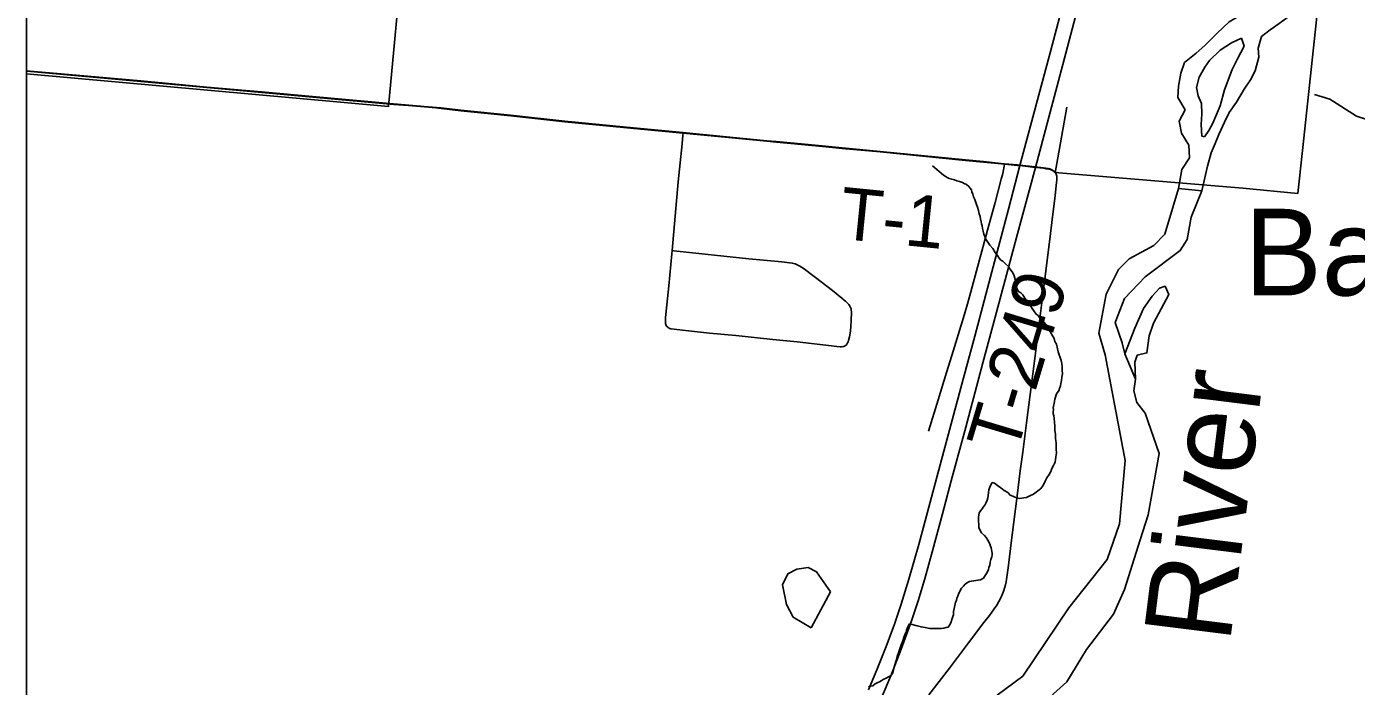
# Model space of a CAD drawing. Extents: x 0 to 1134, y 0 to 440.
# Drawn here: x 832.764 to 834.215, y 356.493 to 357.213 of the extents above; entities that cross this region are included whole.
import ezdxf

# ---------------------------------------------------------------- set-up
doc = ezdxf.new("R2010")
doc.units = 0
for name, color, linetype in [('GM_X_City_Street', 7, 'Continuous'), ('GM_X_Major_River', 7, 'Continuous'), ('GM_X_Major_River_Text', 7, 'Continuous'), ('GM_X_Minor_Lake', 7, 'Continuous'), ('GM_X_Minor_Lake_Text', 7, 'Continuous'), ('GM_X_Minor_River', 7, 'Continuous'), ('GM_X_State_Route', 7, 'Continuous'), ('GM_X_Township_Road', 7, 'Continuous'), ('GM_X_Township_Road_Text', 7, 'Continuous'), ('GM_X_Unincorporated', 7, 'Continuous'), ('SH_Cut_Line', 7, 'Continuous')]:
    doc.layers.add(name, color=color, linetype=linetype)

msp = doc.modelspace()

# ---------------------------------------------------------------- linework, layer by layer
at = {"layer": 'GM_X_City_Street'}
msp.add_line((833.8861, 357.0538), (833.8988, 357.1255), dxfattribs=at)
at = {"layer": 'GM_X_Major_River'}
msp.add_lwpolyline([(832.7638, 358.1701), (832.7638, 357.1619), (833.1587, 357.1262), (833.2522, 358.1261)], close=True, dxfattribs=at)
for points in [[(834.0206, 357.0367), (834.0056, 356.9868), (833.9939, 356.9743), (833.967, 356.9598), (833.9553, 356.9484), (833.9417, 356.9214), (833.9338, 356.8788), (833.9408, 356.8551), (833.9625, 356.7396), (833.9562, 356.6704), (833.9427, 356.6317), (833.9011, 356.5789), (833.8507, 356.5041), (833.8228, 356.4836)], [(834.0462, 357.0343), (834.0345, 357.0054), (834.0301, 356.9809), (834.0226, 356.9689), (833.9843, 356.9404), (833.9617, 356.9167), (833.9516, 356.8905), (833.9593, 356.8682), (833.9621, 356.856)], [(833.9621, 356.856), (833.9732, 356.8843), (833.9824, 356.9057), (833.9918, 356.9192), (833.9999, 356.9278), (834.006, 356.9299), (834.01, 356.9211), (833.9934, 356.8896), (833.9886, 356.876), (833.9863, 356.8571), (833.9757, 356.8546), (833.9729, 356.8471), (833.9739, 356.8284)], [(833.9621, 356.856), (833.9739, 356.8286)], [(833.9739, 356.8284), (833.972, 356.8156), (833.9751, 356.803), (833.9843, 356.7913), (833.9995, 356.7473), (833.9875, 356.6805), (833.9789, 356.6531), (833.9619, 356.5989), (833.9499, 356.5719), (833.9204, 356.5333), (833.8987, 356.4982), (833.8734, 356.475)]]:
    msp.add_lwpolyline(points, dxfattribs=at)
at = {"layer": 'GM_X_Minor_Lake'}
msp.add_line((834.0206, 357.0367), (834.0462, 357.0343), dxfattribs=at)
for points in [[(834.1815, 357.2742), (834.1522, 357.2687), (834.141, 357.2602), (834.1263, 357.2444), (834.1144, 357.2359), (834.101, 357.23), (834.0884, 357.2261), (834.0761, 357.2186), (834.063, 357.2063), (834.0494, 357.1928), (834.0398, 357.1846), (834.0271, 357.1742), (834.0231, 357.1625), (834.0206, 357.1484), (834.02, 357.1359), (834.0278, 357.1225), (834.0215, 357.1104), (834.024, 357.0971), (834.0318, 357.084), (834.0327, 357.0703), (834.0245, 357.0575), (834.0206, 357.0367)], [(834.0462, 357.0343), (834.0523, 357.0612), (834.0564, 357.0756), (834.0607, 357.0858), (834.0647, 357.0956), (834.071, 357.1092), (834.0761, 357.1198), (834.0839, 357.1311), (834.0924, 357.145), (834.0991, 357.1555), (834.1042, 357.1653), (834.1082, 357.1801), (834.1076, 357.19), (834.1112, 357.2025), (834.1208, 357.2099), (834.1305, 357.217), (834.1424, 357.2256), (834.1535, 357.233), (834.1794, 357.251)], [(834.0895, 357.2009), (834.0784, 357.1958), (834.0661, 357.1876), (834.0545, 357.1764), (834.0495, 357.1693), (834.0432, 357.1583), (834.0404, 357.147), (834.0421, 357.1378), (834.0458, 357.1294), (834.046, 357.1184), (834.0454, 357.1066), (834.046, 357.094), (834.049, 357.0932), (834.0537, 357.1), (834.058, 357.1079)], [(834.058, 357.1079), (834.0663, 357.1268), (834.0708, 357.1446), (834.0791, 357.1665), (834.085, 357.1782), (834.0924, 357.1921), (834.0895, 357.2009)], [(833.6409, 356.5964), (833.6257, 356.618), (833.6167, 356.6228), (833.6042, 356.6211), (833.5946, 356.616), (833.5887, 356.604), (833.5928, 356.5826), (833.6001, 356.5688), (833.62, 356.557)], [(833.62, 356.557), (833.6409, 356.5964)]]:
    msp.add_lwpolyline(points, dxfattribs=at)
at = {"layer": 'GM_X_Minor_River'}
for points in [[(834.1691, 357.1394), (834.1857, 357.1343), (834.215, 357.1155), (834.2353, 357.109), (834.2563, 357.1135), (834.2778, 357.1275), (834.2977, 357.1347), (834.3204, 357.152), (834.3316, 357.1643), (834.3519, 357.1742), (834.3921, 357.1722), (834.4261, 357.1647), (834.4584, 357.1682), (834.4887, 357.1832), (834.5677, 357.2438), (834.6326, 357.2846), (834.6571, 357.2951), (834.6697, 357.3021), (834.7275, 357.3241), (834.742, 357.3325)], [(833.807, 356.9931), (833.8063, 356.9958), (833.8056, 356.9981), (833.8052, 357.0003), (833.8045, 357.0034), (833.8042, 357.0061), (833.8031, 357.0091), (833.8024, 357.0125), (833.8013, 357.0164), (833.8002, 357.0194), (833.7991, 357.0225), (833.7984, 357.0248), (833.7969, 357.0275), (833.7962, 357.0305), (833.7951, 357.0332), (833.7948, 357.0351), (833.7918, 357.0389), (833.7892, 357.0409), (833.7869, 357.0421), (833.785, 357.0432), (833.7816, 357.0444), (833.779, 357.0452), (833.7764, 357.046), (833.7733, 357.0468), (833.7703, 357.0477), (833.7681, 357.0488), (833.7662, 357.05), (833.7643, 357.0512), (833.7521, 357.0616)], [(833.8475, 356.6984), (833.8498, 356.6987), (833.8521, 356.6991), (833.8548, 356.6994), (833.8586, 356.7012), (833.8624, 356.7031), (833.8701, 356.7086), (833.872, 356.7109), (833.8736, 356.7139), (833.8752, 356.7173), (833.8771, 356.7207), (833.8795, 356.7244), (833.8814, 356.7278), (833.8826, 356.7308), (833.8842, 356.7342), (833.8853, 356.7365), (833.8861, 356.7384), (833.8865, 356.7403), (833.887, 356.7437), (833.8874, 356.7479), (833.8871, 356.7517), (833.8872, 356.7555), (833.8872, 356.7589), (833.8869, 356.7612), (833.8865, 356.7642), (833.8866, 356.768), (833.8859, 356.773), (833.8856, 356.7771), (833.8853, 356.7813), (833.885, 356.7855), (833.8846, 356.7886), (833.8839, 356.7909), (833.884, 356.7931), (833.8844, 356.7954), (833.884, 356.7973), (833.8844, 356.7992), (833.8849, 356.8019), (833.8853, 356.8045), (833.8857, 356.8068), (833.8865, 356.809), (833.8873, 356.8113), (833.8881, 356.8132), (833.89, 356.8158), (833.8908, 356.8185), (833.892, 356.8211), (833.8924, 356.8238), (833.8929, 356.8272), (833.8933, 356.8306), (833.8941, 356.8344), (833.8938, 356.8382), (833.8938, 356.842), (833.8935, 356.8458), (833.8928, 356.8488), (833.8895, 356.8584), (833.8885, 356.8618), (833.8874, 356.8668), (833.8859, 356.8695), (833.8852, 356.8729), (833.8841, 356.8748), (833.883, 356.8767), (833.8808, 356.8806), (833.8793, 356.8825), (833.8778, 356.8856), (833.876, 356.8882), (833.8737, 356.8909), (833.8715, 356.8933), (833.8689, 356.896), (833.8674, 356.8979), (833.8655, 356.8994), (833.8629, 356.9033), (833.8611, 356.9056), (833.8592, 356.9087), (833.8574, 356.9113), (833.8551, 356.914), (833.8529, 356.9171), (833.8507, 356.9206), (833.8488, 356.9229), (833.8462, 356.9241), (833.8447, 356.9268), (833.844, 356.9287), (833.8432, 356.9306), (833.8429, 356.9336), (833.8426, 356.9374), (833.8415, 356.9412), (833.8404, 356.9439), (833.8393, 356.9458), (833.8367, 356.9489), (833.8352, 356.9516), (833.8318, 356.9543), (833.8289, 356.9574), (833.827, 356.9586), (833.8251, 356.9605), (833.8233, 356.9636), (833.8207, 356.9667), (833.8181, 356.9713), (833.8147, 356.9747), (833.8099, 356.9824), (833.8092, 356.9843), (833.8084, 356.987), (833.8074, 356.9901), (833.807, 356.9931)], [(833.7063, 356.5046), (833.7086, 356.5073), (833.7094, 356.5092), (833.7102, 356.5126), (833.711, 356.5167), (833.7126, 356.5213), (833.7138, 356.5258), (833.715, 356.5296), (833.7166, 356.5341), (833.7182, 356.5386), (833.7198, 356.5428), (833.721, 356.5466), (833.7226, 356.5504), (833.7234, 356.5522), (833.7238, 356.5545), (833.7246, 356.5564), (833.7257, 356.5587), (833.7273, 356.5613), (833.7356, 356.5593), (833.7398, 356.558), (833.7443, 356.5572), (833.7492, 356.5564), (833.7542, 356.5563), (833.7583, 356.5562), (833.7621, 356.5562), (833.7648, 356.5565), (833.7671, 356.5572), (833.7694, 356.5579), (833.7709, 356.5598), (833.7721, 356.5625), (833.7733, 356.5662), (833.7745, 356.5693), (833.7753, 356.5711), (833.7753, 356.573), (833.7753, 356.5749), (833.7758, 356.578), (833.7766, 356.5814), (833.7774, 356.5852), (833.7786, 356.587), (833.779, 356.5893), (833.7798, 356.5916), (833.7806, 356.5938), (833.7822, 356.5972), (833.7841, 356.6003), (833.786, 356.6025), (833.788, 356.6047), (833.7903, 356.6066), (833.7926, 356.6077), (833.7948, 356.6081), (833.7975, 356.6084), (833.7994, 356.6087), (833.8021, 356.6091), (833.8047, 356.6094), (833.8078, 356.6113), (833.809, 356.6131), (833.8105, 356.6154), (833.8121, 356.6176), (833.8133, 356.6207), (833.8137, 356.6229), (833.8149, 356.6256), (833.8153, 356.6286), (833.8161, 356.6316), (833.8169, 356.6347), (833.8173, 356.6366), (833.8174, 356.6385), (833.8163, 356.6442), (833.8156, 356.6461), (833.8149, 356.6488), (833.8126, 356.6526), (833.8108, 356.6557), (833.8089, 356.658), (833.8059, 356.6607), (833.8041, 356.6641), (833.803, 356.6664), (833.8027, 356.6695), (833.8023, 356.6737), (833.8024, 356.6778), (833.8032, 356.6824), (833.8048, 356.6846), (833.8064, 356.6869), (833.8075, 356.6888), (833.8095, 356.691), (833.811, 356.694), (833.8118, 356.6963), (833.8126, 356.6989), (833.813, 356.7016), (833.8135, 356.7046), (833.8139, 356.7077), (833.8147, 356.7107), (833.8159, 356.7133), (833.8174, 356.7156), (833.8201, 356.7148), (833.8231, 356.7125), (833.8268, 356.7097), (833.8306, 356.707), (833.8343, 356.7047), (833.837, 356.702), (833.84, 356.7008), (833.8422, 356.6996), (833.8441, 356.6988), (833.8475, 356.6984)], [(833.6825, 356.4925), (833.6848, 356.4932), (833.6871, 356.4936), (833.6898, 356.4958), (833.6925, 356.4973), (833.6944, 356.498), (833.6963, 356.4991), (833.6986, 356.5006), (833.7017, 356.5021), (833.7044, 356.5035), (833.7063, 356.5046)]]:
    msp.add_lwpolyline(points, dxfattribs=at)
at = {"layer": 'GM_X_State_Route'}
for points in [[(833.8477, 357.0617), (833.8811, 357.1863), (833.9077, 357.2872), (833.9168, 357.3218), (833.9246, 357.3575), (833.9364, 357.4277), (833.9534, 357.5527), (833.9542, 357.5582), (833.9591, 357.595), (833.9683, 357.6648), (833.9733, 357.7037), (833.9743, 357.713), (833.9849, 357.7916), (833.9949, 357.8701), (834.0086, 357.9724), (834.0166, 358.036), (834.0247, 358.1058), (834.0343, 358.1972), (834.0477, 358.3151), (834.0596, 358.4209), (834.0706, 358.5184), (834.0777, 358.5791), (834.0849, 358.6392), (834.0945, 358.7277)], [(833.8645, 357.0598), (833.8978, 357.1845), (833.919, 357.2648)], [(833.6825, 356.4894), (833.6923, 356.5129), (833.7018, 356.5366), (833.7108, 356.5611), (833.7181, 356.5829), (833.7266, 356.6102), (833.7372, 356.6479), (833.7565, 356.7199), (833.7858, 356.8285), (833.7984, 356.8753), (833.8156, 356.9402), (833.8288, 356.9893), (833.8352, 357.014), (833.8477, 357.0617)], [(833.6975, 356.4823), (833.7068, 356.5046), (833.718, 356.5336), (833.7292, 356.5645), (833.7369, 356.5875), (833.7443, 356.6118), (833.7524, 356.6411), (833.7631, 356.6814), (833.7727, 356.7174), (833.7887, 356.7761), (833.8072, 356.8464), (833.8206, 356.8962), (833.8441, 356.9831), (833.8645, 357.0598)]]:
    msp.add_lwpolyline(points, dxfattribs=at)
at = {"layer": 'GM_X_Township_Road'}
for p, q in [((833.6358, 357.0823), (833.6575, 357.0801)), ((833.8477, 357.0617), (833.8645, 357.0598))]:
    msp.add_line(p, q, dxfattribs=at)
for points in [[(832.7638, 357.1648), (832.7722, 357.1641), (832.8885, 357.1535), (832.9605, 357.1468), (833.0204, 357.1417), (833.0841, 357.1358), (833.1645, 357.1285), (833.1804, 357.1272)], [(833.1804, 357.1272), (833.2024, 357.1254), (833.2102, 357.1246)], [(833.2102, 357.1246), (833.2161, 357.124), (833.2377, 357.1216), (833.2921, 357.1162), (833.3512, 357.1096), (833.4264, 357.1023), (833.4801, 357.0971)], [(833.4682, 356.9689), (833.4748, 357.044), (833.4791, 357.0856), (833.4799, 357.0948), (833.4801, 357.0971)], [(833.4801, 357.0971), (833.5716, 357.0882), (833.5821, 357.0873), (833.6092, 357.0848), (833.6358, 357.0823)], [(833.6575, 357.0801), (833.6616, 357.0798), (833.6953, 357.0766), (833.7884, 357.0674), (833.808, 357.0654), (833.8241, 357.0639), (833.8309, 357.0633)], [(833.748, 356.7717), (833.7585, 356.8061), (833.7676, 356.8357), (833.7733, 356.8543), (833.7861, 356.8959), (833.7898, 356.9083), (833.7931, 356.9197), (833.8015, 356.9508), (833.8134, 356.9952), (833.8205, 357.0215), (833.8272, 357.0469), (833.8289, 357.0531), (833.8298, 357.0571), (833.8306, 357.061), (833.8309, 357.0633)], [(833.8309, 357.0633), (833.8451, 357.0619), (833.8477, 357.0617)], [(833.7483, 356.4839), (833.7708, 356.513), (833.7917, 356.5406), (833.8083, 356.5627), (833.8143, 356.5705), (833.8197, 356.5778), (833.8224, 356.5819), (833.8246, 356.5856), (833.8268, 356.5897), (833.8288, 356.5941), (833.8302, 356.5976), (833.831, 356.6003), (833.832, 356.604), (833.8327, 356.6071), (833.8347, 356.6224), (833.8389, 356.6557), (833.8446, 356.7013), (833.848, 356.7284), (833.8507, 356.7487), (833.8548, 356.7807), (833.8642, 356.8539), (833.8713, 356.9094), (833.8779, 356.9611), (833.881, 356.9876), (833.884, 357.0116), (833.886, 357.0288), (833.8876, 357.0436), (833.8879, 357.0459), (833.888, 357.0472), (833.888, 357.0487), (833.8879, 357.0495), (833.8878, 357.0503), (833.8876, 357.0511), (833.8871, 357.0522), (833.8867, 357.053), (833.8861, 357.0538)], [(833.8645, 357.0598), (833.8736, 357.0588), (833.8764, 357.0583), (833.8791, 357.0579), (833.8806, 357.0575), (833.8819, 357.0571), (833.8831, 357.0565), (833.8839, 357.056), (833.8849, 357.0553), (833.8855, 357.0545), (833.8861, 357.0538)], [(833.4618, 356.8872), (833.4614, 356.8881), (833.4611, 356.8893), (833.4609, 356.8906), (833.4608, 356.8916), (833.4608, 356.8927), (833.461, 356.8957), (833.4644, 356.9303), (833.4656, 356.9421), (833.4678, 356.9655), (833.4682, 356.9689)], [(833.4682, 356.9689), (833.4702, 356.9686), (833.552, 356.9598), (833.5877, 356.9566), (833.5962, 356.9557), (833.5992, 356.9552), (833.6007, 356.9548), (833.6026, 356.9543), (833.6047, 356.9534), (833.6074, 356.952), (833.6092, 356.9509), (833.611, 356.9497), (833.6246, 356.9394), (833.643, 356.9253), (833.6533, 356.9169), (833.656, 356.9146), (833.6574, 356.9135), (833.6587, 356.9123), (833.6611, 356.9099), (833.6617, 356.909), (833.6622, 356.9082), (833.6629, 356.9068), (833.6634, 356.9052), (833.6637, 356.9039), (833.6639, 356.9022), (833.6636, 356.8923), (833.6632, 356.8864), (833.6627, 356.881), (833.6618, 356.8749), (833.6608, 356.8708), (833.6603, 356.8693), (833.6597, 356.8681), (833.6593, 356.8673), (833.6589, 356.8667), (833.6584, 356.8661), (833.658, 356.8656)], [(833.4618, 356.8872), (833.4624, 356.8862), (833.463, 356.8856), (833.4638, 356.8849), (833.4648, 356.8843), (833.4658, 356.8838), (833.4666, 356.8835), (833.4672, 356.8834), (833.4704, 356.883), (833.4795, 356.8821), (833.5091, 356.8787), (833.5378, 356.8762), (833.5613, 356.8738), (833.5779, 356.872), (833.6047, 356.8691), (833.6421, 356.8648), (833.6478, 356.8642), (833.6514, 356.864), (833.653, 356.864), (833.6543, 356.8642), (833.6554, 356.8643), (833.6564, 356.8647), (833.6572, 356.8651), (833.658, 356.8656)]]:
    msp.add_lwpolyline(points, dxfattribs=at)
at = {"layer": 'GM_X_Unincorporated'}
for points in [[(832.7638, 360.1912), (832.7638, 357.1653), (832.7719, 357.1646), (832.8883, 357.1541), (832.9603, 357.1474), (833.0202, 357.1423), (833.0839, 357.1363), (833.1643, 357.1291), (833.2021, 357.1259), (833.2158, 357.1246), (833.2375, 357.1222), (833.2918, 357.1167), (833.351, 357.1101), (833.4262, 357.1028), (833.4799, 357.0977), (833.5714, 357.0887), (833.5818, 357.0879), (833.609, 357.0853), (833.6355, 357.0828), (833.6572, 357.0806), (833.6614, 357.0803), (833.6951, 357.0771), (833.7882, 357.0679), (833.8078, 357.066), (833.8238, 357.0645), (833.8307, 357.0638), (833.8449, 357.0625), (833.8475, 357.0622), (833.8643, 357.0603), (833.8734, 357.0593), (833.8761, 357.0589), (833.8788, 357.0584), (833.8804, 357.058), (833.8817, 357.0576), (833.8829, 357.057), (833.8837, 357.0565), (833.8846, 357.0558), (833.8853, 357.0551), (833.8859, 357.0543), (834.091, 357.0372), (834.1508, 357.0312), (834.1573, 357.0916), (834.204, 357.5278)], [(834.204, 357.5278), (834.1573, 357.0916), (834.1508, 357.0312), (834.091, 357.0372), (833.8859, 357.0543), (833.8853, 357.0551), (833.8846, 357.0558), (833.8837, 357.0565), (833.8829, 357.057), (833.8817, 357.0576), (833.8804, 357.058), (833.8788, 357.0584), (833.8761, 357.0589), (833.8734, 357.0593), (833.8643, 357.0603), (833.8475, 357.0622), (833.8449, 357.0625), (833.8307, 357.0638), (833.8238, 357.0645), (833.8078, 357.066), (833.7882, 357.0679), (833.6951, 357.0771), (833.6614, 357.0803), (833.6572, 357.0806), (833.6355, 357.0828), (833.609, 357.0853), (833.5818, 357.0879), (833.5714, 357.0887), (833.4799, 357.0977), (833.4262, 357.1028), (833.351, 357.1101), (833.2918, 357.1167), (833.2375, 357.1222), (833.2158, 357.1246), (833.2021, 357.1259), (833.1643, 357.1291), (833.0839, 357.1363), (833.0202, 357.1423), (832.9603, 357.1474), (832.8883, 357.1541), (832.7719, 357.1646), (832.7638, 357.1653), (832.7638, 355.7181)]]:
    msp.add_lwpolyline(points, dxfattribs=at)
at = {"layer": 'SH_Cut_Line'}
for points in [[(832.7638, 360.1912), (832.7638, 357.1653), (832.7719, 357.1646), (832.8883, 357.1541), (832.9603, 357.1474), (833.0202, 357.1423), (833.0839, 357.1363), (833.1643, 357.1291), (833.2021, 357.1259), (833.2158, 357.1246), (833.2375, 357.1222), (833.2918, 357.1167), (833.351, 357.1101), (833.4262, 357.1028), (833.4799, 357.0977), (833.5714, 357.0887), (833.5818, 357.0879), (833.609, 357.0853), (833.6355, 357.0828), (833.6572, 357.0806), (833.6614, 357.0803), (833.6951, 357.0771), (833.7882, 357.0679), (833.8078, 357.066), (833.8238, 357.0645), (833.8307, 357.0638), (833.8449, 357.0625), (833.8475, 357.0622), (833.8643, 357.0603), (833.8734, 357.0593), (833.8761, 357.0589), (833.8788, 357.0584), (833.8804, 357.058), (833.8817, 357.0576), (833.8829, 357.057), (833.8837, 357.0565), (833.8846, 357.0558), (833.8853, 357.0551), (833.8859, 357.0543), (834.091, 357.0372), (834.1508, 357.0312), (834.1573, 357.0916), (834.204, 357.5278)], [(834.204, 357.5278), (834.1573, 357.0916), (834.1508, 357.0312), (834.091, 357.0372), (833.8859, 357.0543), (833.8853, 357.0551), (833.8846, 357.0558), (833.8837, 357.0565), (833.8829, 357.057), (833.8817, 357.0576), (833.8804, 357.058), (833.8788, 357.0584), (833.8761, 357.0589), (833.8734, 357.0593), (833.8643, 357.0603), (833.8475, 357.0622), (833.8449, 357.0625), (833.8307, 357.0638), (833.8238, 357.0645), (833.8078, 357.066), (833.7882, 357.0679), (833.6951, 357.0771), (833.6614, 357.0803), (833.6572, 357.0806), (833.6355, 357.0828), (833.609, 357.0853), (833.5818, 357.0879), (833.5714, 357.0887), (833.4799, 357.0977), (833.4262, 357.1028), (833.351, 357.1101), (833.2918, 357.1167), (833.2375, 357.1222), (833.2158, 357.1246), (833.2021, 357.1259), (833.1643, 357.1291), (833.0839, 357.1363), (833.0202, 357.1423), (832.9603, 357.1474), (832.8883, 357.1541), (832.7719, 357.1646), (832.7638, 357.1653), (832.7638, 355.7181)]]:
    msp.add_lwpolyline(points, dxfattribs=at)

# ---------------------------------------------------------------- texts
at = {"layer": 'GM_X_Major_River_Text'}
msp.add_text('River', height=0.09471, rotation=82.8873, dxfattribs=at).set_placement((834.0767, 356.5391))
at = {"layer": 'GM_X_Minor_Lake_Text'}
msp.add_text('Bass Lake', height=0.09469, rotation=359.9946, dxfattribs=at).set_placement((834.0926, 356.9199))
at = {"layer": 'GM_X_Township_Road_Text'}
for s, rotation, p in [('T-1', 354.289, (833.6492, 356.982)), ('T-249', 73.2472, (833.8435, 356.745))]:
    msp.add_text(s, height=0.05682, rotation=rotation, dxfattribs=at).set_placement(p)

doc.saveas('drawing.dxf')
